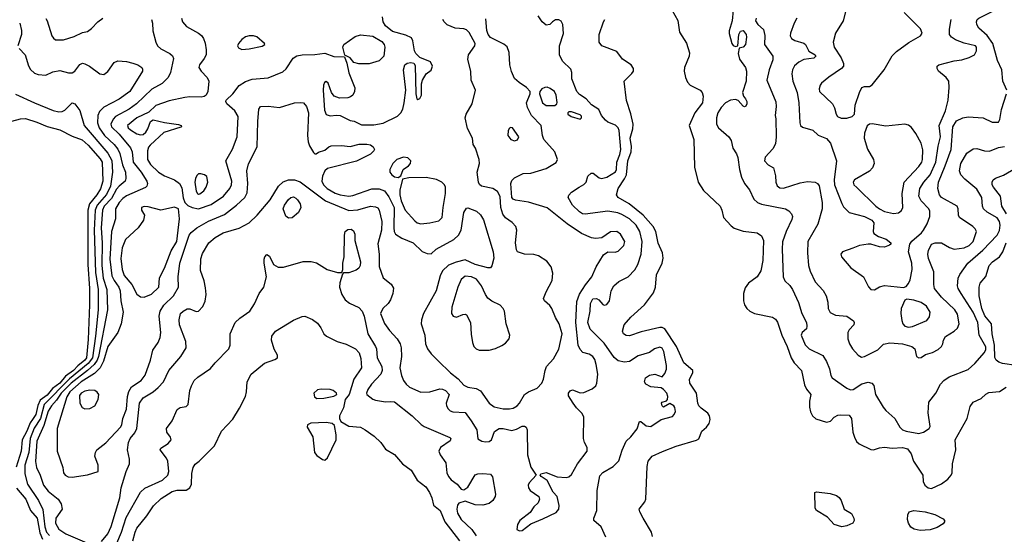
# Model space of a CAD drawing. Extents: x 1173029 to 1307123, y 522559 to 678521.
# Tile 380 of 623: x 1263429 to 1271222, y 576867 to 580943. Entities that reach past the tile are written whole.
import ezdxf

# ---------------------------------------------------------------- set-up
doc = ezdxf.new("R2010")
doc.units = 0

msp = doc.modelspace()

# ---------------------------------------------------------------- linework, layer by layer
at = {"layer": '0CON10XD'}
for points in [[(1268591.8, 581021.8), (1268637.4, 580937.4), (1268650, 580845), (1268707.6, 580757.6), (1268730.9, 580680.9), (1268728.9, 580655), (1268691.8, 580565), (1268689.4, 580535), (1268698.9, 580485), (1268715, 580447.1), (1268735, 580424.4), (1268815.7, 580385), (1268830.6, 580365), (1268838.3, 580338.3), (1268832.5, 580285), (1268771.5, 580205), (1268728.2, 580105), (1268765.4, 579995), (1268770, 579775), (1268799.6, 579655), (1268840.4, 579590.4), (1268972.5, 579465), (1268986.9, 579435), (1269000.6, 579375), (1269059.2, 579309.2), (1269085, 579292.7), (1269155, 579267.1), (1269265.5, 579255.5), (1269300.5, 579230.5), (1269316.4, 579195), (1269310, 579035), (1269295.4, 578954.6), (1269266.9, 578905), (1269198.1, 578855), (1269171.9, 578818.1), (1269158.4, 578775), (1269157.3, 578715), (1269164.6, 578685), (1269185, 578655.6), (1269207.1, 578635), (1269245, 578616.1), (1269387.5, 578587.5), (1269411.4, 578571.4), (1269427.5, 578547.5), (1269461.6, 578445), (1269504.1, 578354.1), (1269535, 578264.2), (1269557.8, 578225), (1269617.1, 578165), (1269640.9, 578050.9), (1269656.2, 578016.2), (1269690, 577975), (1269679.5, 577920.5), (1269680, 577875), (1269687.6, 577837.6), (1269705, 577804), (1269731.1, 577781.1), (1269815, 577755.8), (1269846.1, 577763.9), (1269876.7, 577795), (1269905, 577810), (1269925, 577814.3), (1269995, 577810), (1270012.2, 577785), (1270024.4, 577675), (1270036.5, 577636.5), (1270051.9, 577601.9), (1270072.7, 577582.7), (1270165, 577538.8), (1270187, 577537), (1270235, 577552.5), (1270275, 577557.8), (1270335, 577549.4), (1270415.4, 577555.4), (1270455, 577544.4), (1270485.5, 577505), (1270502.5, 577445), (1270577.5, 577335), (1270580, 577285), (1270592, 577255), (1270618.8, 577235), (1270645, 577228.9), (1270725, 577266.9), (1270775.9, 577304.1), (1270802.2, 577335), (1270808.5, 577355), (1270811.5, 577425), (1270837.5, 577535), (1270834.4, 577615), (1270927.3, 577785), (1270950.8, 577879.2), (1270975.3, 577914.7), (1271038.8, 577941.2), (1271075, 577977.8), (1271099.6, 577990.4), (1271185, 577997.5), (1271237.4, 578032.6)], [(1269973.7, 581036.3), (1269947.7, 580935), (1269886.4, 580835), (1269867.3, 580765), (1269874.6, 580725), (1269931.7, 580641.7), (1269948.6, 580595), (1269949.2, 580575), (1269934.2, 580555), (1269833.5, 580486.5), (1269775, 580440), (1269763.8, 580423.8), (1269755.7, 580395), (1269760.6, 580375), (1269861.8, 580275), (1269877.3, 580245), (1269890.5, 580195), (1269903.1, 580175), (1269932, 580162)], [(1271242.9, 580385), (1271210.9, 580455), (1271203.5, 580545), (1271168.9, 580618.9), (1271130.5, 580755), (1271087.7, 580817.7), (1271019.5, 580875), (1271003.7, 580903.7), (1271001.1, 580925), (1271008.2, 580945), (1271019.4, 580955), (1271143.1, 581015), (1271160, 581035), (1271168.8, 581061.2), (1271178.3, 581071.7), (1271195, 581073.8), (1271247.5, 581047.5)], [(1263635, 580951.9), (1263645.4, 580935), (1263683.6, 580813.6), (1263695, 580796), (1263713.2, 580783.2), (1263775, 580783.5), (1263860.9, 580809.1), (1263925, 580840), (1263965, 580850), (1263997.4, 580872.6), (1264046.2, 580925), (1264085.5, 580954.5)], [(1264473.1, 580945), (1264480, 580915), (1264481.5, 580855), (1264505.5, 580765), (1264520, 580735), (1264545, 580711.5), (1264617.1, 580675), (1264636.9, 580656.9), (1264646.7, 580635), (1264621.9, 580525), (1264604.3, 580485), (1264555, 580436.5), (1264475, 580393.2), (1264353.2, 580275), (1264295, 580234.7), (1264186.7, 580175), (1264168.9, 580155), (1264149.5, 580115), (1264154.5, 580095), (1264215, 580035.3), (1264306.8, 579926.8), (1264318.8, 579895), (1264327.5, 579815), (1264390.6, 579735), (1264435.4, 579665), (1264440.4, 579645), (1264435.5, 579625), (1264425, 579613.1), (1264275, 579548.9), (1264243.7, 579526.3), (1264215.9, 579494.1), (1264186.9, 579445), (1264186.5, 579365), (1264156, 579265), (1264141.2, 579045), (1264157, 578915), (1264175, 578877.5), (1264213.7, 578825), (1264223.2, 578795), (1264228.4, 578715), (1264248.1, 578625), (1264232.8, 578535), (1264204.6, 578465), (1264127.2, 578355), (1264092.8, 578237.2), (1264065.4, 578184.6), (1264019.6, 578140.4), (1263915, 578073.6), (1263824.8, 577995.2), (1263801, 577955), (1263725.4, 577705), (1263724.6, 577525), (1263769.4, 577395), (1263774.4, 577355), (1263787.5, 577335), (1263812.4, 577322.4), (1263845, 577319.3), (1263965, 577337.1), (1264050, 577365), (1264050, 577415), (1264024, 577485), (1264028, 577515), (1264040, 577535), (1264109.8, 577590.2), (1264226, 577715), (1264236, 577735), (1264244, 577785), (1264273, 577857), (1264281.2, 577958.8), (1264291.9, 577998.1), (1264314.7, 578035.3), (1264390, 578085), (1264422.5, 578127.5), (1264464.7, 578245), (1264481.1, 578325), (1264524.1, 578385.9), (1264540.4, 578425), (1264545.3, 578465), (1264532.2, 578595), (1264539.1, 578635), (1264569.4, 578680.6), (1264644.8, 578755.2), (1264686.2, 578825), (1264683.8, 578905), (1264695, 579013.3), (1264769.2, 579235), (1264785, 579257.8), (1264831.9, 579295), (1264922.2, 579347.8), (1265050.8, 579399.2), (1265145, 579473.8), (1265211.5, 579535), (1265228.8, 579571.2), (1265233.3, 579645), (1265225.4, 579745), (1265240.2, 579799.8), (1265307.8, 579935), (1265313.1, 580136.9), (1265322.5, 580235), (1265334.3, 580255.7), (1265395, 580258.5), (1265485, 580247.5), (1265605, 580283.8), (1265647.9, 580287.9), (1265675, 580283.1), (1265698.8, 580255), (1265713.5, 580205), (1265706.2, 580026.2), (1265711.5, 579975), (1265722.6, 579942.6), (1265755, 579890), (1265765, 579880), (1265775, 579880), (1265795, 579893.3), (1265845, 579910), (1265874.2, 579935.8), (1265895, 579944.2), (1265975, 579945.4), (1266045, 579939.5), (1266115, 579957.5), (1266175, 579957.8), (1266205, 579950.8), (1266227, 579937), (1266235.8, 579915.8), (1266232, 579905), (1266205, 579878.6), (1266095, 579823.5), (1265865, 579762.9), (1265844.3, 579745), (1265825.3, 579704.7), (1265820.7, 579665), (1265832, 579635), (1265863.1, 579605), (1265925, 579570), (1265965, 579555.7), (1266035, 579544.1), (1266065, 579549.1), (1266215, 579602.7), (1266274, 579604), (1266315, 579587.1), (1266349.2, 579539.2), (1266391.6, 579455), (1266389.8, 579295), (1266393.8, 579265), (1266404, 579245), (1266452.8, 579212.8), (1266544, 579175), (1266615, 579106.2), (1266655, 579092), (1266685, 579088.8), (1266725.6, 579124.4), (1266865, 579200.9), (1266902.7, 579237.3), (1266922, 579275), (1266943.6, 579415), (1266965, 579451.2), (1266975, 579453.3), (1267045, 579427.1), (1267076.6, 579396.6), (1267098.5, 579358.5), (1267177.5, 579105), (1267182.7, 579055), (1267165.8, 578994.2), (1267155, 578977.5), (1267135, 578976.2), (1267035, 579003.4), (1266955, 579039.7), (1266882.9, 579022.9), (1266822.8, 578997.2), (1266776.2, 578953.8), (1266756.9, 578913.1), (1266725, 578794), (1266625.7, 578615), (1266607.8, 578565), (1266605.5, 578535), (1266634.6, 578444.6), (1266641.5, 578375), (1266655.5, 578335), (1266685.6, 578295), (1266740.2, 578240.2), (1266839.1, 578145), (1266898.7, 578098.7), (1266945, 578049.2), (1266975, 578033.1), (1267042.1, 578022.1), (1267075, 578004), (1267144.7, 577904.7), (1267185, 577875.6), (1267255, 577861.5), (1267305, 577860.8), (1267335, 577867.1), (1267365.7, 577885), (1267385.6, 577905), (1267425, 577974.2), (1267454.7, 577995.3), (1267525, 578025.4), (1267561.8, 578065), (1267575.5, 578095), (1267586.7, 578165), (1267598.6, 578195), (1267655, 578256.2), (1267696.9, 578333.1), (1267723.5, 578455), (1267699.5, 578535), (1267668.5, 578585), (1267641.1, 578655), (1267625, 578679.2), (1267583.3, 578715), (1267573.9, 578733.9), (1267595, 578786.2), (1267643.8, 578876.2), (1267647.3, 578935), (1267635.5, 578985), (1267600.1, 579030.1), (1267535, 579072.5), (1267498, 579082), (1267425, 579085.5), (1267368.8, 579105), (1267360.6, 579120.6), (1267353.6, 579175), (1267364.5, 579275), (1267354.4, 579305), (1267325.4, 579335.4), (1267274.1, 579374.1), (1267252.6, 579402.6), (1267237.3, 579455), (1267231.7, 579541.7), (1267210.9, 579580.9), (1267174.6, 579604.6), (1267084.1, 579624.1), (1267067.7, 579637.7), (1267060, 579655), (1267050, 579735), (1267066.9, 579805), (1267066.6, 579836.6), (1267035.8, 579925), (1267017.5, 579955), (1267012.5, 580005), (1266971.9, 580081.9), (1266953.8, 580165), (1266961.5, 580195), (1267010, 580275), (1267036.7, 580385), (1267003.2, 580463.2), (1267000.8, 580535), (1266976.2, 580626.2), (1266982, 580665), (1267030.8, 580735), (1267032.9, 580755), (1266985, 580840), (1266965, 580861.1), (1266945, 580871.5), (1266875, 580876.1), (1266812.6, 580902.6), (1266788.1, 580925), (1266776.9, 580945)], [(1264710.5, 580955), (1264717.8, 580925), (1264748.8, 580888.8), (1264845, 580835.5), (1264866.6, 580816.6), (1264883, 580793), (1264896.2, 580756.2), (1264905.6, 580705), (1264904.3, 580665), (1264890, 580635), (1264850.6, 580585), (1264846.9, 580565), (1264864.4, 580535), (1264911.5, 580485), (1264926.2, 580456.2), (1264918.6, 580375), (1264904.4, 580345.6), (1264890, 580335), (1264865, 580328.5), (1264775, 580332.1), (1264735, 580327.1), (1264610.5, 580299.5), (1264505, 580264.3), (1264449.8, 580210.2), (1264355, 580165.4), (1264282.5, 580105), (1264287.1, 580085), (1264305, 580070), (1264355, 580038.9), (1264385, 580030.4), (1264405, 580034.5), (1264426.8, 580053.2), (1264442.7, 580077.3), (1264465, 580136.2), (1264485, 580148.6), (1264575, 580127.5), (1264685, 580111.4), (1264707.5, 580105), (1264710, 580095), (1264705, 580092), (1264570.7, 580049.3), (1264460, 579950), (1264447.8, 579932.2), (1264440.7, 579905), (1264440.9, 579835), (1264462.8, 579795), (1264526.4, 579735), (1264575, 579705.3), (1264654.8, 579674.8), (1264693.6, 579645), (1264711.5, 579611.5), (1264722.6, 579532.6), (1264734.4, 579494.4), (1264760.4, 579470.4), (1264794.1, 579454.1), (1264845, 579444.7), (1264945, 579479.3), (1265041.8, 579545), (1265092.1, 579605), (1265105.9, 579634.1), (1265107.5, 579665), (1265061.2, 579825), (1265111.8, 579918.2), (1265149.6, 580015), (1265157.9, 580175), (1265131.7, 580221.7), (1265067.5, 580275), (1265060, 580295), (1265063.7, 580306.3), (1265115, 580355.8), (1265165, 580421.4), (1265215, 580454.4), (1265267.9, 580472.1), (1265395, 580483.3), (1265510.9, 580529.1), (1265537, 580553), (1265593.3, 580636.7), (1265623.2, 580656.8), (1265665, 580664.3), (1265765, 580665.8), (1265845, 580678), (1265915, 580650.8), (1265998.3, 580648.3), (1266018.3, 580598.3), (1266033, 580523), (1266082.3, 580402.3), (1266079.2, 580375), (1266064.4, 580345.6), (1266047.9, 580332.1), (1266025, 580324.2), (1265960.5, 580320.5), (1265917.7, 580337.7), (1265896, 580365), (1265870.7, 580440.7), (1265855, 580452.5), (1265842.5, 580445), (1265832, 580425), (1265830, 580385), (1265840.5, 580225), (1265855, 580192.5), (1265885, 580180.6), (1265935, 580187.5), (1265965, 580184.2), (1266043.3, 580145), (1266075, 580140), (1266135, 580110.8), (1266231.2, 580111.2), (1266305, 580122), (1266420.1, 580179.9), (1266445.8, 580204.2), (1266460.4, 580235), (1266472.9, 580285), (1266484.4, 580385), (1266465.6, 580545), (1266477.5, 580585), (1266495, 580598.6), (1266525, 580604.2), (1266547.3, 580597.3), (1266558.8, 580578.8), (1266563.8, 580355), (1266572.5, 580315), (1266580.7, 580310.7), (1266595, 580317.5), (1266610, 580345), (1266610, 580435), (1266615.8, 580465), (1266647.1, 580512.9), (1266686.5, 580543.5), (1266695.8, 580575.8), (1266679.5, 580609.5), (1266595, 580643.3), (1266564.5, 580674.5), (1266553.3, 580695), (1266541.1, 580775), (1266529.5, 580799.5), (1266485, 580821.4), (1266378.6, 580848.6), (1266324.6, 580894.6), (1266305.6, 580925), (1266299.5, 580965)], [(1267001.5, 577765), (1267046, 577695), (1267055, 577623.8), (1267085.7, 577605.7), (1267115, 577598.6), (1267145, 577602.9), (1267162, 577615), (1267187.7, 577682.3), (1267225, 577704.3), (1267255, 577704.3), (1267325, 577688.6), (1267360.7, 577699.3), (1267405, 577722.9), (1267423, 577723), (1267437.5, 577715), (1267446.7, 577695), (1267448.9, 577495), (1267475, 577398), (1267517.5, 577335), (1267462.2, 577275), (1267454.4, 577255), (1267455.6, 577235.6), (1267470, 577215), (1267536.9, 577166.9), (1267544, 577145), (1267532, 577115), (1267498.8, 577085), (1267469.7, 577040.3), (1267386.2, 576975), (1267368.8, 576945), (1267362.5, 576905), (1267383.9, 576893.9), (1267405, 576896.2), (1267475, 576950.8), (1267570.5, 576989.5), (1267675, 577038.8), (1267696, 577065), (1267698, 577095), (1267683.8, 577165), (1267650.6, 577200.6), (1267604.1, 577294.1), (1267557.5, 577325), (1267547.5, 577335), (1267552.5, 577345), (1267595.9, 577355.9), (1267682.3, 577322.3), (1267755, 577315.8), (1267775, 577322.5), (1267795, 577340), (1267843.1, 577425), (1267921.4, 577525), (1267921.4, 577555), (1267898.1, 577595), (1267890.5, 577625), (1267894.5, 577795), (1267879.5, 577825), (1267835, 577868.1), (1267808.6, 577905), (1267773.7, 577963.7), (1267771.4, 577985), (1267785, 578004), (1267805, 578012), (1267865, 577988), (1267895, 577989.2), (1267959.7, 578020.3), (1267988.3, 578041.7), (1267998, 578065), (1268005.5, 578135), (1267992.7, 578212.7), (1267981.2, 578251.2), (1267965, 578275.7), (1267936, 578294), (1267885, 578305.7), (1267865, 578330), (1267850.3, 578365), (1267829.6, 578545), (1267838, 578712), (1267860.8, 578769.2), (1267907, 578843), (1267957.8, 578905), (1267990.6, 578985), (1268050.9, 579079.1), (1268085, 579103.3), (1268141.2, 579101.2), (1268165, 579108.6), (1268210, 579155), (1268218.1, 579185), (1268182.9, 579245), (1268155, 579265.6), (1268105, 579262.5), (1268035.9, 579214.1), (1267985, 579208.9), (1267954.3, 579215.7), (1267875, 579248.8), (1267763.3, 579326.7), (1267605, 579453.6), (1267455, 579497.9), (1267352.2, 579512.2), (1267335, 579520.6), (1267324.7, 579535), (1267315.4, 579644.6), (1267325, 579670), (1267345, 579689.2), (1267415, 579724.2), (1267475, 579726.9), (1267595, 579763.8), (1267675, 579812.2), (1267685.7, 579835), (1267665.4, 579895.4), (1267578.2, 579995), (1267567.3, 580025), (1267555.6, 580105.6), (1267480, 580185), (1267447.1, 580247.1), (1267440, 580285), (1267468, 580355), (1267470, 580375), (1267440.8, 580405), (1267382, 580445), (1267346.4, 580476.4), (1267321.1, 580531.1), (1267307.1, 580585), (1267303, 580683), (1267287.3, 580727.3), (1267259.7, 580749.7), (1267155, 580802.7), (1267136.2, 580825), (1267125, 580857.5), (1267118.3, 580948.3)], [(1267856.7, 579615), (1267895, 579636.7), (1267912.5, 579655), (1267926.4, 579703.6), (1267952.3, 579727.7), (1267967.7, 579727.7), (1268015, 579690), (1268035, 579685.8), (1268076, 579695), (1268145, 579738.1), (1268152.1, 579755), (1268155.3, 579815), (1268178, 579875), (1268185.5, 579915), (1268174.7, 580064.7), (1268166.7, 580086.7), (1268145, 580108.1), (1268085, 580131.1), (1268065, 580146.7), (1268035, 580184.3), (1268011.8, 580231.8), (1267955, 580269.2), (1267912.3, 580315), (1267860.6, 580350.6), (1267839.6, 580375), (1267800, 580475), (1267800, 580525), (1267791.2, 580551.2), (1267724, 580615), (1267700.8, 580665), (1267700.8, 580735), (1267732.3, 580832.3), (1267728.6, 580905), (1267715, 580930), (1267695, 580941.9), (1267669.1, 580940.9), (1267646, 580925), (1267625, 580904.2), (1267595, 580900), (1267564.2, 580925), (1267532.5, 580972.5)], [(1268438.5, 576848.5), (1268429.6, 576885), (1268363.5, 576995), (1268337.1, 577045), (1268332.9, 577065), (1268377.5, 577125), (1268385.6, 577145), (1268395.9, 577405), (1268403.1, 577445), (1268435, 577485.5), (1268517.1, 577522.9), (1268625, 577564.5), (1268785, 577612.2), (1268805, 577624.3), (1268828.8, 577685), (1268866, 577715), (1268885, 577744), (1268893.2, 577775), (1268888.9, 577805), (1268875, 577827.5), (1268821.9, 577865), (1268804.3, 577884.3), (1268795.4, 577905), (1268784.5, 577985), (1268732.2, 578065), (1268731.1, 578095), (1268755.7, 578145), (1268755.8, 578165), (1268684.8, 578224.8), (1268627.8, 578355), (1268535, 578494.7), (1268515, 578504.7), (1268495, 578504.2), (1268348.3, 578471.7), (1268255, 578438.6), (1268229.3, 578440.7), (1268208.8, 578455), (1268200, 578475), (1268212, 578525), (1268265, 578586), (1268375, 578685.6), (1268445, 578780), (1268461.2, 578825), (1268468.2, 578921.8), (1268513.3, 579015), (1268521.5, 579055), (1268515.5, 579095), (1268482.4, 579172.4), (1268464.7, 579265), (1268442, 579305), (1268364.2, 579394.2), (1268253.2, 579483.2), (1268165, 579534.5), (1268152.5, 579555), (1268164.6, 579605), (1268217.1, 579682.9), (1268231, 579715), (1268241.6, 579825), (1268269.6, 579895), (1268272, 579938), (1268260.6, 580005), (1268281.3, 580078.7), (1268283.4, 580115), (1268266.6, 580196.6), (1268232.9, 580302.9), (1268214, 580455), (1268275, 580515.6), (1268286.2, 580535), (1268286.5, 580556.5), (1268267.5, 580585), (1268198.9, 580628.9), (1268155, 580690), (1268036.2, 580735), (1268014.3, 580765), (1268015.7, 580825), (1268048.6, 580925), (1268061.4, 580945)], [(1269075, 581017.5), (1269068.9, 580935), (1269044.3, 580855), (1269043, 580833), (1269065, 580753.3), (1269075, 580738.8), (1269095, 580730), (1269112.5, 580735), (1269120.8, 580825), (1269135, 580851.2), (1269155, 580856.9), (1269179.6, 580825), (1269182.1, 580805), (1269173.1, 580745), (1269155, 580724.3), (1269123, 580717), (1269114.4, 580675), (1269125, 580629.2), (1269172.5, 580565), (1269182.7, 580535), (1269179.2, 580455), (1269150, 580365), (1269158.3, 580338.3), (1269174.2, 580315), (1269184.2, 580295), (1269184, 580275), (1269175, 580256.7), (1269165, 580253.8), (1269155, 580258), (1269115, 580303.8), (1269095, 580310.8), (1269055, 580305.6), (1269015, 580284.4), (1268981.5, 580248.5), (1268954.6, 580205), (1268943.6, 580165), (1268944.4, 580115), (1268960.6, 580085), (1269040.6, 580015), (1269061.4, 579985), (1269074.2, 579925), (1269101.2, 579881.2), (1269111.7, 579851.7), (1269125.5, 579755), (1269141.1, 579695), (1269165, 579646.2), (1269204.6, 579594.6), (1269240.6, 579520.6), (1269268, 579495), (1269300.4, 579480.4), (1269491.2, 579445), (1269517.9, 579427.9), (1269538.8, 579405), (1269544.3, 579385), (1269540.3, 579359.7), (1269496.2, 579265), (1269467.3, 579182.7), (1269463.8, 579125), (1269472.2, 578905), (1269484.6, 578874.6), (1269525, 578837.1), (1269545.4, 578805), (1269592.7, 578702.7), (1269619.6, 578615), (1269655.5, 578545), (1269660, 578515), (1269655.9, 578494.1), (1269623.3, 578465), (1269613.8, 578445), (1269645, 578366.7), (1269678.8, 578335), (1269785, 578283.8), (1269815.9, 578235.9), (1269837.9, 578177.9), (1269848, 578125), (1269860, 578105), (1269975, 578024.4), (1270005, 578011.4), (1270025, 578014.2), (1270095, 578059.4), (1270145, 578071.1), (1270174, 578065), (1270188.1, 578045), (1270203.5, 577975), (1270264, 577874), (1270285, 577847.5), (1270356.2, 577785), (1270395.8, 577715), (1270417.5, 577695), (1270445, 577683.4), (1270545, 577665.6), (1270583.7, 577676.3), (1270626.2, 577705), (1270635, 577720), (1270619.7, 577829.7), (1270625.5, 577914.5), (1270679.2, 577985), (1270718, 578055), (1270744, 578085), (1270785, 578114.4), (1270935, 578171.9), (1270989.1, 578220.9), (1271065, 578308.1), (1271075, 578331.2), (1271075, 578351.2), (1271022.8, 578445), (1271011.9, 578545), (1270975.3, 578625), (1270881.8, 578775), (1270856.5, 578815), (1270852.7, 578835), (1270857.9, 578895), (1270870.8, 578925), (1270933.1, 579015), (1271052.3, 579117.7), (1271164.6, 579235), (1271185, 579274.2), (1271189.5, 579315), (1271184.6, 579345), (1271165, 579373.8), (1271087.2, 579417.2), (1271058.2, 579445), (1271048.7, 579465), (1271043.9, 579535), (1271005, 579599.5), (1270909.1, 579679.1), (1270877.8, 579715), (1270867.9, 579745), (1270878.9, 579805), (1270925, 579885.6), (1270975, 579918.6), (1271005, 579921.9), (1271065, 579903.6), (1271105, 579900.5), (1271175, 579930), (1271225, 579938.9)], [(1269258.1, 580955), (1269252.7, 580935), (1269270.6, 580905), (1269315.6, 580865), (1269327, 580817), (1269324.5, 580745), (1269389.2, 580655), (1269389.1, 580625), (1269360.5, 580545), (1269343.5, 580465), (1269415, 580292.5), (1269417.5, 580255), (1269408.8, 580185), (1269412.5, 580157.5), (1269416.2, 580013.8), (1269411.2, 579958.8), (1269390.5, 579919.5), (1269328.8, 579855), (1269323.8, 579825), (1269352.1, 579792.1), (1269395, 579770), (1269411.4, 579705), (1269413.3, 579655), (1269425, 579626.2), (1269445, 579610.8), (1269475, 579608.6), (1269605, 579651.5), (1269665, 579660), (1269725, 579655.8), (1269744.2, 579644.2), (1269755.7, 579625.7), (1269780.9, 579495), (1269781.2, 579445), (1269745, 579323.8), (1269667.1, 579185), (1269664.6, 579095.4), (1269673.2, 578995), (1269685, 578952), (1269725, 578866.7), (1269789.1, 578799.1)], [(1269580.4, 580955), (1269557.5, 580915), (1269529.2, 580835), (1269528, 580815), (1269538.8, 580795), (1269565, 580779.2), (1269635, 580758.1), (1269648.9, 580745), (1269674.6, 580694.6), (1269725, 580665.7), (1269729.2, 580655), (1269715, 580637.5), (1269635, 580626.5), (1269595, 580606.7), (1269562.1, 580577.9), (1269544.5, 580545), (1269540.5, 580515), (1269547.1, 580455), (1269583.5, 580365), (1269596.8, 580283.2), (1269602.5, 580125), (1269609.2, 580105), (1269625, 580092.2), (1269706.6, 580066.6), (1269749.1, 580029.1), (1269815, 580000.6), (1269845.9, 579965.9), (1269893.6, 579825), (1269875.2, 579675), (1269878.3, 579635), (1269935, 579486), (1269950.3, 579460.3), (1269995.4, 579415.4), (1270116.2, 579385), (1270174, 579355), (1270190, 579335), (1270184, 579265), (1270189.5, 579249.5), (1270225.5, 579225.5), (1270286, 579205), (1270324, 579175), (1270323.8, 579165), (1270314.3, 579155.7), (1270275, 579142.2), (1270235, 579143.3), (1270165, 579164.3), (1270145, 579164.3), (1270075, 579155.6), (1270024.4, 579134.4)], [(1270024.4, 579134.4), (1269941.2, 579105), (1269929.2, 579085), (1269934.3, 579065), (1270006.4, 578976.4), (1270107.5, 578905), (1270146.8, 578826.8), (1270165, 578806.2), (1270195, 578803.8), (1270235, 578825.7), (1270275, 578837.5), (1270425, 578822.5), (1270445, 578830.8), (1270465, 578854.3), (1270478, 578882), (1270493.1, 578965), (1270489.7, 579015), (1270463.5, 579105), (1270474.5, 579165), (1270490.6, 579189.4), (1270567.1, 579255), (1270582.7, 579275), (1270611.5, 579325), (1270632.9, 579385), (1270631.4, 579425), (1270624.2, 579445), (1270565, 579507.1), (1270546.2, 579545), (1270554.6, 579605), (1270583.9, 579656.1), (1270635.7, 579714.3), (1270680.2, 579815), (1270698.1, 579941.9), (1270718, 580015), (1270705.6, 580105), (1270757.9, 580222.1), (1270777.2, 580305), (1270786.9, 580405), (1270783.1, 580455), (1270762.5, 580485), (1270700.8, 580535), (1270690.8, 580555), (1270691.2, 580575), (1270704.4, 580585.6), (1270825, 580616.5), (1270885, 580624.4), (1270945, 580642.9), (1270986.2, 580665), (1271002.9, 580697.1), (1271002.5, 580725), (1270995, 580735.6), (1270905, 580757.1), (1270835, 580784.5), (1270805, 580803.6), (1270788.2, 580825), (1270787.5, 580867.5), (1270801.5, 580945)], [(1269932, 580162), (1269975, 580163.3), (1270017.5, 580175), (1270035.9, 580194.1), (1270042.5, 580265), (1270075, 580366.2), (1270095, 580406), (1270115, 580414), (1270155, 580412.9), (1270175, 580425.7), (1270270.5, 580545), (1270333.7, 580656.3), (1270368.9, 580691.1), (1270467.3, 580762.7), (1270557.5, 580815), (1270571.4, 580835), (1270559.4, 580869.4), (1270430.6, 581000.6)], [(1263428.4, 580915), (1263442.8, 580857.2), (1263441.5, 580825), (1263414.6, 580735)], [(1265186.9, 580706.9), (1265245, 580712.7), (1265347.6, 580732.4), (1265370, 580745), (1265366.7, 580755), (1265305, 580805.8), (1265280, 580815), (1265244.5, 580815.5), (1265215, 580805.8), (1265188, 580785), (1265159.2, 580755), (1265152, 580735), (1265160.9, 580720.9), (1265186.9, 580706.9)], [(1266113, 580593), (1266074.4, 580604.4), (1266045, 580640), (1266002.5, 580662.5), (1265986.2, 580725), (1265994, 580745), (1266085, 580809.4), (1266125, 580823.3), (1266225, 580811.9), (1266295, 580770), (1266314.3, 580745), (1266318.6, 580725), (1266312, 580655), (1266275, 580618), (1266195, 580594.3), (1266113, 580593)], [(1263424.7, 580714.7), (1263471.2, 580665), (1263497.8, 580577.8), (1263515, 580548.1), (1263545, 580520), (1263575, 580507.9), (1263635, 580504.5), (1263691.4, 580528.6), (1263745, 580540), (1263815, 580521.5), (1263845, 580521.8), (1263865.3, 580534.7), (1263905, 580587.5), (1263925, 580597.3), (1263945, 580593.5), (1263980, 580575), (1264063, 580513), (1264095, 580509.2), (1264125, 580532.5), (1264177.4, 580602.6), (1264205, 580617.1), (1264275, 580611.2), (1264325, 580599.2), (1264364, 580585), (1264394.5, 580564.5), (1264401.7, 580551.7), (1264400, 580535), (1264300.5, 580375), (1264215, 580313.6), (1264095, 580248.8), (1264061.4, 580215), (1264047.6, 580185), (1264045.6, 580125), (1264056.4, 580085), (1264100.8, 580025), (1264175, 579953.5), (1264205, 579916.2), (1264221.8, 579881.8), (1264242.2, 579792.2), (1264264.7, 579735), (1264268.5, 579685), (1264263.1, 579665), (1264215, 579624.6), (1264195, 579600), (1264154.1, 579525.9), (1264095.9, 579465), (1264083.9, 579435), (1264072.9, 579295), (1264080.3, 579175), (1264078.2, 578995), (1264090.4, 578895), (1264119, 578805), (1264123.3, 578645), (1264053.3, 578275), (1264042.7, 578245), (1264018.1, 578211.9), (1263966.4, 578163.6), (1263835, 578064.6), (1263756.8, 577985), (1263720.2, 577929.8), (1263680.7, 577885), (1263655, 577841.5), (1263620.2, 577729.8), (1263565.3, 577605), (1263554.7, 577444.7), (1263561.1, 577395), (1263591.1, 577335), (1263618.2, 577255), (1263655, 577209.1), (1263732.5, 577145), (1263757.6, 577107.6), (1263765.5, 577065), (1263715.4, 576995), (1263711.8, 576955), (1263737.7, 576907.7), (1263795, 576871.6), (1264015, 576776.7)], [(1267595, 580262.5), (1267665, 580263.3), (1267680, 580275), (1267682.5, 580287.5), (1267674.2, 580345), (1267661.4, 580375), (1267628.5, 580398.5), (1267605, 580407.3), (1267585, 580406.1), (1267561.9, 580395), (1267545.6, 580375), (1267544.3, 580355.7), (1267566, 580285), (1267595, 580262.5)], [(1263395, 580352.9), (1263545.3, 580285.3), (1263692.4, 580222.4), (1263737.4, 580212.6), (1263765, 580216.2), (1263785, 580227.1), (1263845, 580283.3), (1263865, 580276.7), (1263904.5, 580224.5), (1263938.8, 580105), (1264126.2, 579886.2), (1264158.8, 579828.8), (1264163, 579735), (1264146.3, 579625), (1264115, 579559.2), (1264040.5, 579475), (1264024.6, 579435), (1264018.7, 579275), (1264029.8, 578939.8), (1264049.4, 578805), (1264048.4, 578645), (1264028.7, 578435), (1264005.1, 578265), (1263970.3, 578219.7), (1263822.1, 578097.9), (1263621.5, 577895), (1263592.1, 577785), (1263542.5, 577707.5), (1263510.9, 577625), (1263501.1, 577515), (1263469.3, 577415), (1263470.5, 577345), (1263490.3, 577265), (1263578.6, 577135), (1263612.6, 577062.6), (1263628.6, 576925), (1263640, 576885), (1263665, 576856.9)], [(1269789.1, 578799.1), (1269810.8, 578755), (1269824.4, 578704.4), (1269829.2, 578655), (1269844.5, 578624.5), (1269885, 578602.5), (1269975.8, 578595.8), (1270028.3, 578558.3), (1270034, 578545), (1270030, 578525), (1269995, 578486.7), (1269984.3, 578465.7), (1269983.5, 578415), (1269997.1, 578375), (1270020.4, 578335), (1270065, 578286.9), (1270091.1, 578271.1), (1270115, 578275.5), (1270221.3, 578328.7), (1270267.1, 578372.9), (1270315.5, 578384.5), (1270415, 578376), (1270491.2, 578355), (1270514, 578335), (1270526.2, 578275), (1270544.5, 578264.5), (1270565, 578267.5), (1270599.6, 578290.4), (1270655, 578307.3), (1270698.8, 578331.2), (1270725.6, 578354.4), (1270736, 578375), (1270740, 578405), (1270755.8, 578434.2), (1270824.5, 578475.5), (1270850.7, 578499.3), (1270865.5, 578535), (1270851.3, 578611.3), (1270830.8, 578645), (1270725, 578745.5), (1270670.8, 578815), (1270663.8, 578845), (1270664.4, 578944.4), (1270622.2, 579052.2), (1270617.3, 579085), (1270620.9, 579115), (1270645, 579164), (1270675, 579175.6), (1270725, 579174.3), (1270787.6, 579137.6), (1270825, 579126.4), (1270905, 579135.9), (1270944.4, 579155.6), (1270976.4, 579185), (1271001.9, 579265), (1270992.5, 579285), (1270972, 579305), (1270868, 579375), (1270860, 579395), (1270858, 579445), (1270848, 579465), (1270725, 579533.6), (1270707.9, 579555), (1270696.5, 579605), (1270700.3, 579655), (1270753.5, 579786.5), (1270801.2, 579915), (1270815.3, 580095), (1270845, 580140.5), (1270895, 580165.6), (1270935, 580173.6), (1271054.2, 580164.2), (1271125, 580130), (1271175, 580130), (1271187, 580153), (1271198.8, 580231.2), (1271238.8, 580355)], [(1267865, 580153.8), (1267876, 580165), (1267875, 580177.5), (1267865, 580188.8), (1267795, 580212.5), (1267775, 580212.5), (1267767.5, 580205), (1267767.5, 580195), (1267792.5, 580175), (1267865, 580153.8)], [(1263365, 580140.3), (1263435, 580158.7), (1263475, 580159.6), (1263565, 580131.8), (1263645.7, 580095.7), (1263745, 580071), (1263845, 580019.7), (1263922.3, 579992.3), (1263969.4, 579949.4), (1264065, 579842), (1264080.8, 579815), (1264086.9, 579665), (1264068.1, 579601.9), (1264039.4, 579555), (1263980.4, 579485), (1263966.9, 579435), (1263968.8, 579005), (1263981.2, 578815), (1263981.9, 578685), (1263970.4, 578409.6), (1263957.1, 578265), (1263943.8, 578245), (1263888.4, 578201.6), (1263855.2, 578164.8), (1263790.7, 578119.3), (1263745, 578064.3), (1263687.6, 578022.4), (1263645, 577968.2), (1263591.8, 577928.2), (1263572.2, 577887.8), (1263556, 577815), (1263529.4, 577775), (1263511.2, 577748.8), (1263485, 577682.9), (1263448.8, 577615), (1263440.6, 577525), (1263401.4, 577398.6)], [(1267345, 579984.3), (1267369.4, 579990.6), (1267379.2, 580015), (1267330, 580085), (1267315, 580090), (1267305, 580083.8), (1267295.8, 580065), (1267293.3, 580025), (1267315, 579993.1), (1267345, 579984.3)], [(1270345, 579407.8), (1270385, 579413.2), (1270408.3, 579431.7), (1270420, 579455), (1270413.3, 579565), (1270430.8, 579655), (1270545, 579780.5), (1270569.2, 579815), (1270575.4, 579835), (1270577.6, 579912.4), (1270563.1, 579965), (1270522.4, 580042.4), (1270488.8, 580088.8), (1270465, 580108.1), (1270435, 580116.5), (1270285, 580099.2), (1270175, 580118.9), (1270154.5, 580115.5), (1270137.6, 580102.4), (1270116.7, 580045), (1270113.7, 580003.7), (1270138, 579918), (1270186.5, 579835), (1270193.1, 579805), (1270179.4, 579770.6), (1270156.4, 579743.6), (1270035.9, 579674.1), (1270026.2, 579655), (1270031.2, 579635), (1270053.6, 579613.6), (1270205.2, 579465.2), (1270235, 579443.7), (1270275, 579424.3), (1270345, 579407.8)], [(1266425, 579694), (1266444.1, 579705.9), (1266464.5, 579755.5), (1266505.7, 579785), (1266522.5, 579805), (1266524.4, 579825), (1266499.5, 579849.5), (1266465.5, 579854.5), (1266413.8, 579836.2), (1266382.9, 579805), (1266358.1, 579755), (1266358.1, 579735), (1266375, 579713.1), (1266395, 579698.9), (1266425, 579694)], [(1271239.4, 579405), (1271202, 579465), (1271192.5, 579545), (1271135.4, 579615), (1271126.2, 579635), (1271125, 579656.7), (1271134.4, 579675), (1271151.9, 579688.1), (1271215, 579710.9), (1271407, 579823)], [(1264845, 579560), (1264855, 579562.2), (1264885, 579588.1), (1264904.4, 579615), (1264917, 579657), (1264910.5, 579700.5), (1264892.5, 579715), (1264862.7, 579722.7), (1264845, 579721.4), (1264830.8, 579709.2), (1264818.9, 579685), (1264814.3, 579655.7), (1264825, 579585.8), (1264835, 579566.9), (1264845, 579560)], [(1264075, 576809.2), (1264125, 576869.6), (1264152.5, 576927.5), (1264220, 577155), (1264231.8, 577235), (1264272.2, 577365), (1264297.5, 577425), (1264297.6, 577462.4), (1264282.9, 577535), (1264289.6, 577595), (1264302.7, 577625), (1264340.5, 577669.5), (1264356.1, 577705), (1264377.3, 577905), (1264405, 577948.9), (1264484.6, 577995.4), (1264525, 578029.2), (1264565.6, 578075), (1264608.5, 578165), (1264703.7, 578276.3), (1264747.5, 578345), (1264743.6, 578395), (1264693.1, 578525), (1264692.1, 578565), (1264702.5, 578615), (1264721.4, 578635), (1264755, 578652.7), (1264775, 578651.5), (1264825, 578631.5), (1264845, 578633.1), (1264878.9, 578671.1), (1264897.9, 578712.1), (1264904.5, 578765), (1264899.8, 578819.8), (1264889.2, 578875), (1264860.8, 578955), (1264861.2, 579048.8), (1264875, 579090), (1264925, 579175.8), (1264975, 579218.1), (1265038.8, 579255), (1265165, 579292.7), (1265245.3, 579334.7), (1265308.1, 579395), (1265410, 579515), (1265476.2, 579623.8), (1265515, 579659.4), (1265555.4, 579674.6), (1265605, 579674.6), (1265648.8, 579658.8), (1265849.1, 579509.1), (1266035, 579430.6), (1266105, 579437.3), (1266205, 579464.6), (1266245, 579461.5), (1266262.4, 579452.4), (1266275, 579433.8), (1266295.4, 579345.4), (1266291.2, 579275), (1266262.8, 579167.2), (1266273.1, 579085), (1266275, 578986.7), (1266305, 578896.9), (1266369.2, 578849.2), (1266387.6, 578817.6), (1266382.7, 578775), (1266362.7, 578725), (1266344.2, 578695.8), (1266302.1, 578655), (1266285.4, 578615), (1266315, 578535.8), (1266355, 578480), (1266416.1, 578416.1), (1266440, 578375), (1266448.5, 578345), (1266450.5, 578275), (1266436.7, 578185), (1266450, 578125), (1266466, 578085), (1266486.6, 578056.6), (1266515, 578033.1), (1266605, 577993.6), (1266675, 577994.4), (1266755, 578018.1), (1266775, 578016.7), (1266800, 578005), (1266827.1, 577975), (1266804.3, 577905), (1266807.5, 577885), (1266820.9, 577860.9), (1266835.7, 577845.7), (1266857, 577837), (1266955, 577832.5), (1267001.5, 577765)], [(1266605, 579325.9), (1266675, 579333.9), (1266745, 579350.6), (1266773.1, 579375), (1266780, 579455), (1266799.1, 579565), (1266798.6, 579615), (1266792, 579635), (1266771.2, 579655), (1266726.9, 579676.9), (1266645, 579692.5), (1266508.5, 579691.5), (1266459.3, 579680.7), (1266438.3, 579591.7), (1266436.3, 579555), (1266448, 579508), (1266479.5, 579435), (1266555, 579349.5), (1266575, 579334.6), (1266605, 579325.9)], [(1265555, 579371.4), (1265535.5, 579385.5), (1265514.6, 579445), (1265523.9, 579475), (1265555, 579518.9), (1265575, 579535.5), (1265595, 579539.1), (1265615, 579530), (1265628.5, 579515), (1265647.5, 579485), (1265654.5, 579455), (1265634.4, 579415), (1265585, 579372.5), (1265555, 579371.4)], [(1268068.8, 576845), (1268030.8, 576925), (1267974.2, 576975), (1267972.9, 576995), (1267997.5, 577055), (1268000.5, 577215), (1268019.7, 577330.3), (1268044.6, 577355.4), (1268125.6, 577404.4), (1268170.3, 577449.7), (1268197, 577533), (1268228.8, 577605), (1268265, 577638.8), (1268317.3, 577702.7), (1268335, 577760), (1268345, 577760), (1268386.1, 577726.1), (1268425, 577722), (1268505, 577776.9), (1268595, 577800), (1268610, 577815), (1268618.3, 577838.3), (1268615, 577870), (1268606.7, 577885), (1268575, 577902.5), (1268525, 577873.3), (1268513.3, 577885), (1268510, 577905), (1268515, 577912.5), (1268547, 577923), (1268557.5, 577935), (1268558.3, 577958.3), (1268550, 577985), (1268525, 578014), (1268505, 578025.8), (1268425, 578033.8), (1268385.8, 578055), (1268374.3, 578075), (1268381.4, 578105), (1268415, 578126.9), (1268455, 578135.7), (1268515, 578114), (1268535, 578140), (1268547.7, 578175), (1268547.2, 578202.8), (1268528.2, 578315), (1268515, 578342), (1268495, 578348.6), (1268452.5, 578335), (1268414.2, 578305.8), (1268325, 578279.5), (1268255, 578234.4), (1268215, 578229.5), (1268165, 578240.5), (1268135, 578266.9), (1268055, 578380.9), (1267945, 578491.4), (1267925.4, 578545), (1267944, 578634), (1267947.3, 578695), (1267965, 578730.6), (1267995.4, 578735.4), (1268012.5, 578725), (1268045, 578686.2), (1268055, 578682), (1268075, 578686.2), (1268097.1, 578715), (1268110.6, 578795), (1268132.2, 578835), (1268171.9, 578868.1), (1268245, 578906.9), (1268297.9, 578962.1), (1268320.4, 579005), (1268347.8, 579085), (1268356.7, 579185), (1268335.9, 579265), (1268307.2, 579315), (1268256.2, 579366.2), (1268195, 579399.7), (1268162.6, 579412.6), (1268084.6, 579425.4), (1267905, 579403.3), (1267884.6, 579404.6), (1267860.4, 579420.4), (1267805, 579474.2), (1267770.8, 579535), (1267775, 579553.3), (1267795, 579576), (1267856.7, 579615)], [(1264415, 578744.5), (1264472.1, 578767.9), (1264528.6, 578825), (1264535.6, 578895), (1264543.1, 578915), (1264574.8, 578975.2), (1264628, 579112), (1264672, 579185), (1264694.6, 579364.6), (1264685.8, 579445.8), (1264655, 579457.1), (1264545, 579434.3), (1264445, 579461.4), (1264415, 579462), (1264392.5, 579455), (1264393.8, 579435), (1264416.2, 579395), (1264409.2, 579355), (1264365.3, 579294.7), (1264267.2, 579202.8), (1264238.8, 579135), (1264228.3, 579051.7), (1264238.8, 578965), (1264255.6, 578915.6), (1264316.8, 578845), (1264355, 578769.4), (1264385, 578748.5), (1264415, 578744.5)], [(1264196.6, 576796.6), (1264233.5, 576885), (1264271.1, 576998.9), (1264385, 577200), (1264418.6, 577231.4), (1264558.6, 577295), (1264600, 577335), (1264607.9, 577365), (1264602.2, 577445), (1264590.6, 577470.6), (1264540, 577535), (1264545, 577550), (1264605, 577586.7), (1264626.7, 577615), (1264622.5, 577635), (1264592, 577675), (1264590, 577705), (1264634.2, 577765), (1264674.1, 577855.9), (1264699.5, 577870.5), (1264745, 577879.2), (1264762.5, 577895), (1264775.4, 578004.6), (1264787.4, 578042.6), (1264810, 578085), (1264837.4, 578112.6), (1264939.4, 578180.6), (1264974.5, 578225), (1265085, 578336.2), (1265095.7, 578365), (1265095.7, 578455), (1265135.3, 578544.7), (1265171.3, 578578.7), (1265250.8, 578635), (1265288.3, 578691.7), (1265324, 578775), (1265362, 578825), (1265382.9, 578905), (1265364.2, 579015), (1265364.2, 579045.8), (1265368.8, 579065), (1265385, 579082.5), (1265405, 579070), (1265438, 579005), (1265473.2, 578983.2), (1265517.4, 578982.6), (1265672, 579028), (1265735, 579027.7), (1265776.8, 579016.8), (1265863, 578963), (1265945, 578940), (1265978.3, 578941.7), (1265986.2, 578963.8), (1265987.1, 579015), (1265997.8, 579065), (1266000, 579235), (1266005.6, 579264.4), (1266025, 579281.9), (1266052.6, 579282.6), (1266070.5, 579270.5), (1266082.5, 579245), (1266082.5, 579195), (1266125.5, 579025.5), (1266122.5, 578995), (1266112, 578975), (1266091.3, 578958.7), (1266035, 578938), (1265992.5, 578937.5), (1265982.5, 578927.5), (1265961.3, 578858.7), (1265958.9, 578825), (1265977.5, 578765), (1266005.5, 578725), (1266038.7, 578698.7), (1266113.1, 578663.1), (1266139.2, 578635), (1266155, 578593.8), (1266183.3, 578455), (1266245.5, 578355), (1266252.5, 578335), (1266257.8, 578265), (1266296.2, 578195), (1266298.8, 578165), (1266286.4, 578135), (1266212.9, 578055), (1266185, 578013.8), (1266172.9, 577985), (1266175.8, 577975), (1266225, 577937.1), (1266245, 577928.6), (1266325, 577915.7), (1266365, 577920), (1266395, 577915.8), (1266535.5, 577805.5), (1266605.5, 577735.5), (1266629.5, 577719.5), (1266834.4, 577634.4), (1266840.8, 577625), (1266835, 577606.2), (1266758.6, 577555), (1266747.5, 577525), (1266756.9, 577495), (1266802.8, 577432.8), (1266810.5, 577355), (1266822.2, 577325), (1266845, 577298.6), (1266890, 577265), (1266922.5, 577225), (1266945, 577220), (1266975, 577241.2), (1267035, 577338.1), (1267055, 577346.2), (1267095, 577349.6), (1267155, 577341.9), (1267171.7, 577321.7), (1267194.1, 577185.9), (1267192, 577165), (1267173.8, 577135), (1267145, 577112), (1267095, 577097.5), (1267035, 577100.8), (1266955, 577130), (1266905, 577113.3), (1266892.7, 577097.3), (1266888.6, 577065), (1266895, 577033.3), (1266922.5, 576985), (1267008.1, 576905), (1267041.9, 576855)], [(1271425, 578189.2), (1271209.1, 578219.1), (1271179.6, 578229.6), (1271157.1, 578247.1), (1271147.8, 578267.8), (1271144.3, 578365), (1271125.6, 578455), (1271120.2, 578535), (1271068, 578598), (1271044.8, 578655), (1271023.7, 578756.3), (1271024.1, 578825), (1271030.8, 578855), (1271075, 578908.8), (1271101.5, 578995), (1271127.8, 579025), (1271185, 579065.5), (1271211.8, 579105), (1271237.4, 579175)], [(1267145, 578324.4), (1267195, 578338.6), (1267245, 578362), (1267275, 578381.2), (1267303.8, 578415), (1267307.1, 578445), (1267280, 578535), (1267265, 578633.3), (1267255.4, 578655.4), (1267232.4, 578682.4), (1267165, 578713.1), (1267135, 578736.9), (1267115.2, 578765.2), (1267083.8, 578835), (1267045, 578888.2), (1267005, 578907.1), (1266955, 578912.5), (1266924.2, 578885.8), (1266896.1, 578825), (1266849.4, 578665), (1266847.5, 578615), (1266860, 578595), (1266885, 578586), (1266935, 578608), (1266955, 578610), (1266965, 578604), (1266997.1, 578545), (1267001.9, 578451.9), (1267011.5, 578385), (1267023.3, 578355), (1267040.8, 578335), (1267065, 578324.4), (1267145, 578324.4)], [(1270465, 578507.7), (1270495, 578513.2), (1270609.4, 578560.6), (1270630.2, 578589.8), (1270635.6, 578625), (1270605, 578674.4), (1270565, 578703.6), (1270505, 578722.2), (1270451.7, 578728.3), (1270435, 578720), (1270406.9, 578655), (1270402, 578615), (1270410.3, 578560.3), (1270418.5, 578535), (1270435.9, 578515.9), (1270465, 578507.7)], [(1264325.3, 576815), (1264341.6, 576885), (1264354.8, 576915.2), (1264436, 577014), (1264488.9, 577091.1), (1264549.3, 577150.7), (1264635, 577205.7), (1264674.8, 577215.2), (1264745, 577217), (1264774.7, 577235), (1264787.9, 577265), (1264791.4, 577348.6), (1264802.8, 577397.2), (1264818.3, 577421.7), (1264848.5, 577445), (1264971.2, 577568.8), (1265026.4, 577683.6), (1265115, 577780), (1265168.8, 577865), (1265215, 577958.8), (1265223.8, 577995), (1265228.5, 578075), (1265259.6, 578135), (1265365, 578221.8), (1265447.9, 578252.1), (1265468, 578265), (1265468, 578285), (1265442.4, 578332.4), (1265422.2, 578405), (1265425.6, 578435), (1265453.1, 578475), (1265595, 578561.9), (1265665, 578592), (1265685, 578594), (1265745, 578568), (1265785, 578540), (1265812.8, 578502.8), (1265837.1, 578455), (1265858, 578435), (1265942, 578395), (1266013.3, 578373.3), (1266086, 578336), (1266114.4, 578305), (1266129.6, 578259.6), (1266133.1, 578185), (1266073.6, 578095), (1266036.7, 577973.3), (1266004.2, 577935.8), (1265990.3, 577869.7), (1265960, 577805), (1265960, 577785), (1265971.2, 577761.2), (1266035, 577724), (1266125, 577715.8), (1266164.4, 577694.4), (1266233.4, 577643.4), (1266286, 577595), (1266325, 577541.2), (1266395, 577500), (1266457.8, 577425), (1266525.9, 577375.9), (1266574.7, 577294.7), (1266642.6, 577242.6), (1266671.2, 577198.8), (1266690, 577155), (1266705, 577096.7), (1266756.1, 577056.1), (1266793.6, 576965), (1266909.6, 576815)], [(1263945, 577860), (1263985, 577862.5), (1264024, 577885), (1264050, 577935), (1264054, 577975), (1264042.1, 577992.1), (1264022.5, 578005), (1263985, 578007.9), (1263945, 578000.7), (1263915, 577985.3), (1263901.8, 577965), (1263905.5, 577905), (1263921.7, 577871.7), (1263945, 577860)], [(1265781.7, 577941.7), (1265835, 577944.2), (1265915, 577961.2), (1265937.5, 577975), (1265936.7, 577985), (1265910, 578005), (1265885, 578014.2), (1265815, 578017.5), (1265785, 578012), (1265756, 577985), (1265761.2, 577955), (1265781.7, 577941.7)], [(1265845, 577453.8), (1265865, 577473.3), (1265933.7, 577616.3), (1265934.5, 577654.5), (1265919.5, 577729.5), (1265902.5, 577745), (1265855, 577753.6), (1265732.5, 577747.5), (1265707, 577733), (1265703.8, 577715), (1265747.8, 577637.8), (1265763.3, 577515), (1265780.9, 577490.9), (1265825, 577458.8), (1265845, 577453.8)], [(1263402.5, 577232.5), (1263477.9, 577145), (1263514.7, 577055), (1263565.5, 576995.5), (1263588.9, 576878.9), (1263609.2, 576829.2)], [(1269935, 576927.1), (1269876.7, 576945), (1269823, 577003), (1269736.7, 577055), (1269723.8, 577075), (1269721.7, 577198.3), (1269735, 577202.5), (1269845, 577190), (1269893, 577173), (1269915, 577158.8), (1269930.8, 577135), (1269955.9, 577065.9), (1270012, 577032), (1270032, 576995), (1270034, 576975), (1270024.2, 576955.8), (1269975, 576932.9), (1269935, 576927.1)], [(1270555, 576896.7), (1270507.6, 576907.6), (1270482.8, 576922.8), (1270463.5, 576955), (1270456.5, 576985), (1270458.8, 577021.2), (1270470, 577045), (1270505.5, 577054.5), (1270595, 577044.7), (1270673.1, 577023.1), (1270739.3, 576989.3), (1270750, 576975), (1270750, 576965), (1270739.1, 576950.9), (1270690.2, 576919.8), (1270635, 576903.6), (1270555, 576896.7)]]:
    msp.add_lwpolyline(points, dxfattribs=at)

doc.saveas('drawing.dxf')
